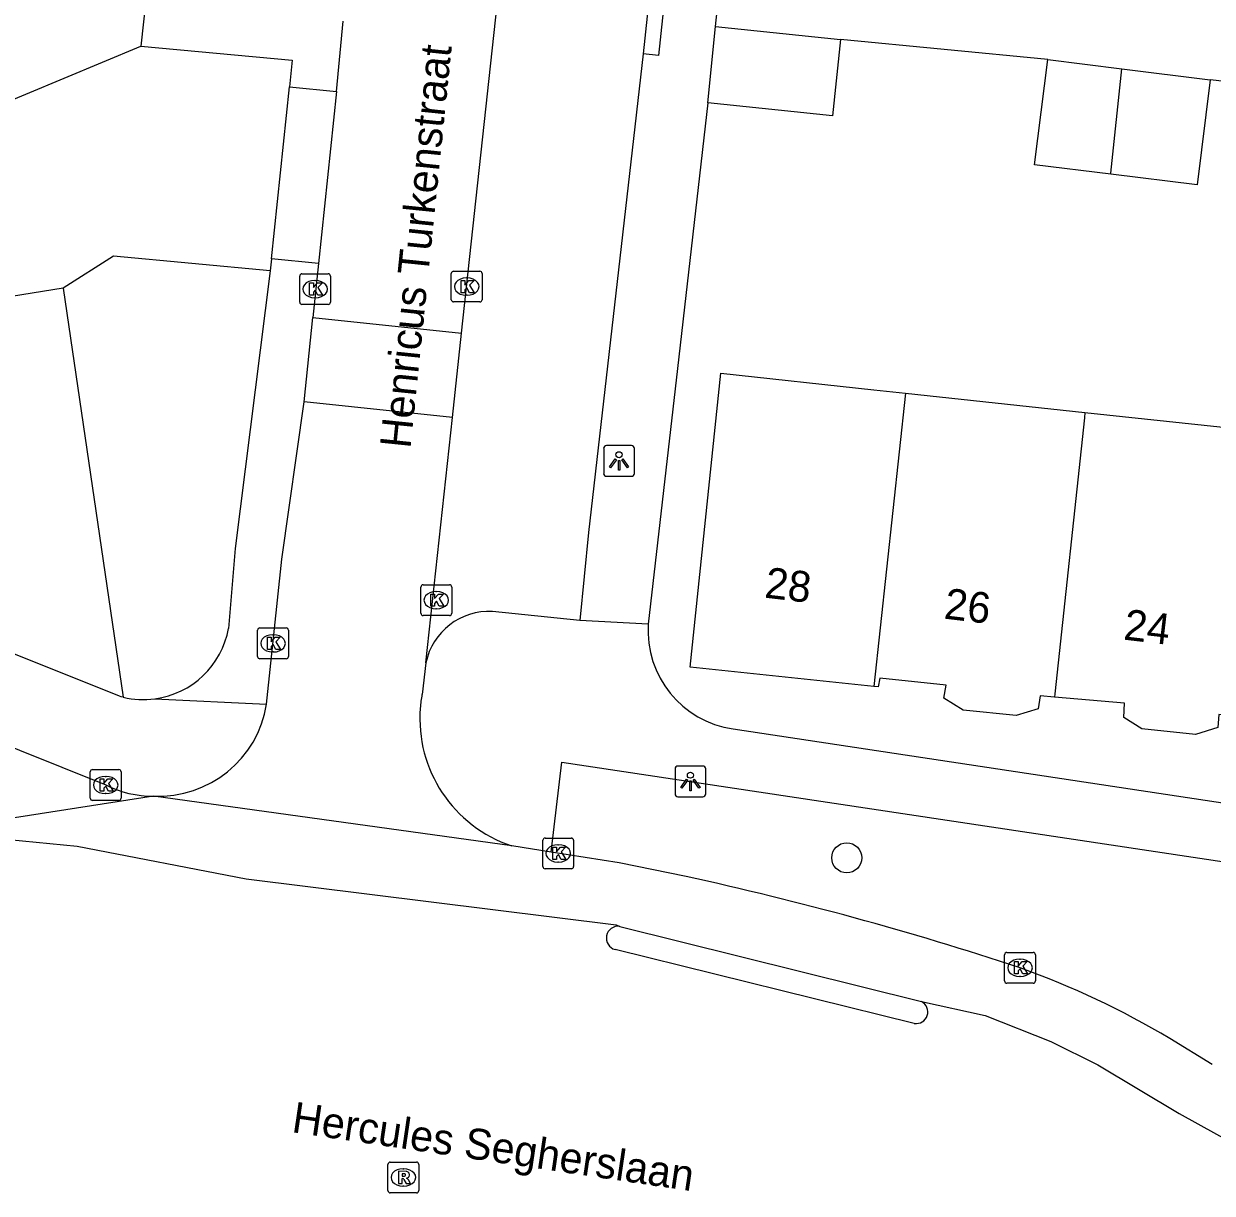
# Model space of a CAD drawing. Extents: x 163010 to 163853, y 382793 to 383982.
# Drawn here: x 163230.64 to 163269.25, y 383261.31 to 383299.32 of the extents above; entities that cross this region are included whole.
import ezdxf

# ---------------------------------------------------------------- set-up
doc = ezdxf.new("R2010")
doc.units = 0
for name, color, linetype in [('IMGEO_Boom', 7, 'Continuous'), ('IMGEO_Fietspad_gesloten', 7, 'Continuous'), ('IMGEO_Kolk', 7, 'Continuous'), ('IMGEO_Lichtpunt', 7, 'Continuous'), ('IMGEO_Muur', 7, 'Continuous'), ('IMGEO_Openbare_ruimte_label', 7, 'Continuous'), ('IMGEO_Pand', 7, 'Continuous'), ('IMGEO_Pand_nummerreeks', 7, 'Continuous'), ('IMGEO_Parkeervlak_halfverhard', 7, 'Continuous'), ('IMGEO_Rijbaan_lokaal_gesloten', 7, 'Continuous'), ('IMGEO_Rijbaan_lokaal_open', 7, 'Continuous'), ('IMGEO_Rioolput', 7, 'Continuous'), ('IMGEO_Voetpad_open', 7, 'Continuous')]:
    doc.layers.add(name, color=color, linetype=linetype)

msp = doc.modelspace()

# ---------------------------------------------------------------- linework, layer by layer
at = {"layer": 'IMGEO_Boom'}
msp.add_circle((163257.377, 383272.212), 0.489, dxfattribs=at)
at = {"layer": 'IMGEO_Fietspad_gesloten'}
msp.add_lwpolyline([(163205.198, 383285.869), (163233.301, 383274.579)], dxfattribs=at)
msp.add_arc((163234.835, 383277.629), 3.414, 243.2972, 270.3368, dxfattribs=at)
at = {"layer": 'IMGEO_Kolk'}
for p, q in [((163239.603, 383290.267), (163239.603, 383291.119)), ((163239.678, 383291.193), (163240.53, 383291.193)), ((163240.091, 383290.973), (163240.116, 383290.973)), ((163240.604, 383291.119), (163240.604, 383290.267)), ((163244.529, 383290.349), (163244.529, 383291.201)), ((163244.604, 383291.275), (163245.456, 383291.275)), ((163245.017, 383291.055), (163245.042, 383291.055)), ((163245.53, 383291.201), (163245.53, 383290.349)), ((163240.53, 383290.193), (163239.678, 383290.193)), ((163240.114, 383290.413), (163240.089, 383290.413)), ((163245.456, 383290.275), (163244.604, 383290.275)), ((163245.04, 383290.495), (163245.015, 383290.495)), ((163243.54, 383280.159), (163243.54, 383281.011)), ((163243.615, 383281.085), (163244.467, 383281.085)), ((163244.541, 383281.011), (163244.541, 383280.159)), ((163244.028, 383280.865), (163244.053, 383280.865)), ((163244.051, 383280.305), (163244.026, 383280.305)), ((163244.467, 383280.085), (163243.615, 383280.085)), ((163238.236, 383278.755), (163238.236, 383279.607)), ((163238.311, 383279.681), (163239.163, 383279.681)), ((163238.724, 383279.461), (163238.749, 383279.461)), ((163239.237, 383279.607), (163239.237, 383278.755)), ((163239.163, 383278.681), (163238.311, 383278.681)), ((163238.747, 383278.901), (163238.722, 383278.901)), ((163232.8, 383274.153), (163232.8, 383275.005)), ((163232.875, 383275.079), (163233.727, 383275.079)), ((163233.288, 383274.859), (163233.313, 383274.859)), ((163233.801, 383275.005), (163233.801, 383274.153)), ((163233.727, 383274.079), (163232.875, 383274.079)), ((163233.311, 383274.299), (163233.286, 383274.299)), ((163247.577, 383272.856), (163248.429, 383272.856)), ((163247.502, 383271.93), (163247.502, 383272.782)), ((163247.99, 383272.636), (163248.015, 383272.636)), ((163248.503, 383272.782), (163248.503, 383271.93)), ((163248.013, 383272.076), (163247.988, 383272.076)), ((163248.429, 383271.856), (163247.577, 383271.856)), ((163262.504, 383268.212), (163262.504, 383269.064)), ((163262.579, 383269.138), (163263.431, 383269.138)), ((163263.505, 383269.064), (163263.505, 383268.212)), ((163262.992, 383268.918), (163263.017, 383268.918)), ((163263.015, 383268.358), (163262.99, 383268.358)), ((163263.431, 383268.138), (163262.579, 383268.138))]:
    msp.add_line(p, q, dxfattribs=at)
for points in [[(163239.603, 383290.267), (163239.603, 383291.119)], [(163239.678, 383291.193), (163240.53, 383291.193)], [(163240.604, 383291.119), (163240.604, 383290.267)], [(163244.529, 383290.349), (163244.529, 383291.201)], [(163244.604, 383291.275), (163245.456, 383291.275)], [(163244.85, 383290.975), (163244.973, 383290.975), (163244.973, 383290.824), (163245.103, 383290.975), (163245.267, 383290.975), (163245.121, 383290.824), (163245.274, 383290.575), (163245.122, 383290.575), (163245.037, 383290.739), (163244.973, 383290.672), (163244.973, 383290.575), (163244.85, 383290.575), (163244.85, 383290.975)], [(163245.53, 383291.201), (163245.53, 383290.349)], [(163239.924, 383290.893), (163240.047, 383290.893), (163240.047, 383290.742), (163240.177, 383290.893), (163240.341, 383290.893), (163240.195, 383290.742), (163240.348, 383290.493), (163240.196, 383290.493), (163240.111, 383290.657), (163240.047, 383290.59), (163240.047, 383290.493), (163239.924, 383290.493), (163239.924, 383290.893)], [(163240.53, 383290.193), (163239.678, 383290.193)], [(163245.456, 383290.275), (163244.604, 383290.275)], [(163243.54, 383280.159), (163243.54, 383281.011)], [(163243.615, 383281.085), (163244.467, 383281.085)], [(163244.541, 383281.011), (163244.541, 383280.159)], [(163243.861, 383280.785), (163243.984, 383280.785), (163243.984, 383280.634), (163244.114, 383280.785), (163244.278, 383280.785), (163244.132, 383280.634), (163244.285, 383280.385), (163244.133, 383280.385), (163244.048, 383280.549), (163243.984, 383280.482), (163243.984, 383280.385), (163243.861, 383280.385), (163243.861, 383280.785)], [(163244.467, 383280.085), (163243.615, 383280.085)], [(163238.236, 383278.755), (163238.236, 383279.607)], [(163238.311, 383279.681), (163239.163, 383279.681)], [(163238.557, 383279.381), (163238.68, 383279.381), (163238.68, 383279.23), (163238.81, 383279.381), (163238.974, 383279.381), (163238.828, 383279.23), (163238.981, 383278.981), (163238.829, 383278.981), (163238.744, 383279.145), (163238.68, 383279.078), (163238.68, 383278.981), (163238.557, 383278.981), (163238.557, 383279.381)], [(163239.237, 383279.607), (163239.237, 383278.755)], [(163239.163, 383278.681), (163238.311, 383278.681)], [(163232.8, 383274.153), (163232.8, 383275.005)], [(163232.875, 383275.079), (163233.727, 383275.079)], [(163233.121, 383274.779), (163233.244, 383274.779), (163233.244, 383274.628), (163233.374, 383274.779), (163233.538, 383274.779), (163233.392, 383274.628), (163233.545, 383274.379), (163233.393, 383274.379), (163233.308, 383274.543), (163233.244, 383274.476), (163233.244, 383274.379), (163233.121, 383274.379), (163233.121, 383274.779)], [(163233.801, 383275.005), (163233.801, 383274.153)], [(163233.727, 383274.079), (163232.875, 383274.079)], [(163247.577, 383272.856), (163248.429, 383272.856)], [(163247.502, 383271.93), (163247.502, 383272.782)], [(163247.823, 383272.556), (163247.946, 383272.556), (163247.946, 383272.405), (163248.076, 383272.556), (163248.24, 383272.556), (163248.094, 383272.405), (163248.247, 383272.156), (163248.095, 383272.156), (163248.01, 383272.32), (163247.946, 383272.253), (163247.946, 383272.156), (163247.823, 383272.156), (163247.823, 383272.556)], [(163248.503, 383272.782), (163248.503, 383271.93)], [(163248.429, 383271.856), (163247.577, 383271.856)], [(163262.504, 383268.212), (163262.504, 383269.064)], [(163262.579, 383269.138), (163263.431, 383269.138)], [(163263.505, 383269.064), (163263.505, 383268.212)], [(163262.825, 383268.838), (163262.948, 383268.838), (163262.948, 383268.687), (163263.078, 383268.838), (163263.242, 383268.838), (163263.096, 383268.687), (163263.249, 383268.438), (163263.097, 383268.438), (163263.012, 383268.602), (163262.948, 383268.535), (163262.948, 383268.438), (163262.825, 383268.438), (163262.825, 383268.838)], [(163263.431, 383268.138), (163262.579, 383268.138)]]:
    msp.add_lwpolyline(points, dxfattribs=at)
for centre, start, end in [((163239.68, 383291.117), 91.552, 178.448), ((163239.68, 383291.117), 91.552, 178.448), ((163240.528, 383291.117), 1.552, 88.448), ((163240.528, 383291.117), 1.552, 88.448), ((163244.606, 383291.199), 91.552, 178.448), ((163244.606, 383291.199), 91.552, 178.448), ((163245.454, 383291.199), 1.552, 88.448), ((163245.454, 383291.199), 1.552, 88.448), ((163239.68, 383290.269), 181.552, 268.448), ((163239.68, 383290.269), 181.552, 268.448), ((163240.528, 383290.269), 271.552, 358.448), ((163240.528, 383290.269), 271.552, 358.448), ((163244.606, 383290.351), 181.552, 268.448), ((163244.606, 383290.351), 181.552, 268.448), ((163245.454, 383290.351), 271.552, 358.448), ((163245.454, 383290.351), 271.552, 358.448), ((163243.617, 383281.009), 91.552, 178.448), ((163243.617, 383281.009), 91.552, 178.448), ((163244.465, 383281.009), 1.552, 88.448), ((163244.465, 383281.009), 1.552, 88.448), ((163243.617, 383280.161), 181.552, 268.448), ((163243.617, 383280.161), 181.552, 268.448), ((163244.465, 383280.161), 271.552, 358.448), ((163244.465, 383280.161), 271.552, 358.448), ((163238.313, 383279.605), 91.552, 178.448), ((163238.313, 383279.605), 91.552, 178.448), ((163239.161, 383279.605), 1.552, 88.448), ((163239.161, 383279.605), 1.552, 88.448), ((163238.313, 383278.757), 181.552, 268.448), ((163238.313, 383278.757), 181.552, 268.448), ((163239.161, 383278.757), 271.552, 358.448), ((163239.161, 383278.757), 271.552, 358.448), ((163232.877, 383275.003), 91.552, 178.448), ((163232.877, 383275.003), 91.552, 178.448), ((163233.725, 383275.003), 1.552, 88.448), ((163233.725, 383275.003), 1.552, 88.448), ((163232.877, 383274.155), 181.552, 268.448), ((163232.877, 383274.155), 181.552, 268.448), ((163233.725, 383274.155), 271.552, 358.448), ((163233.725, 383274.155), 271.552, 358.448), ((163247.579, 383272.78), 91.552, 178.448), ((163247.579, 383272.78), 91.552, 178.448), ((163248.427, 383272.78), 1.552, 88.448), ((163248.427, 383272.78), 1.552, 88.448), ((163247.579, 383271.932), 181.552, 268.448), ((163247.579, 383271.932), 181.552, 268.448), ((163248.427, 383271.932), 271.552, 358.448), ((163248.427, 383271.932), 271.552, 358.448), ((163262.581, 383269.062), 91.552, 178.448), ((163262.581, 383269.062), 91.552, 178.448), ((163263.429, 383269.062), 1.552, 88.448), ((163263.429, 383269.062), 1.552, 88.448), ((163262.581, 383268.214), 181.552, 268.448), ((163262.581, 383268.214), 181.552, 268.448), ((163263.429, 383268.214), 271.552, 358.448), ((163263.429, 383268.214), 271.552, 358.448)]:
    msp.add_arc(centre, 0.0765, start, end, dxfattribs=at)
for centre, major_axis, ratio, start_param, end_param in [((163240.09, 383290.693), (-0.387, 0.002), 0.722429, 4.712389, 7.853982), ((163240.115, 383290.693), (-0.39, 0.002), 0.717154, 1.570796, 4.712389), ((163245.016, 383290.775), (-0.387, 0.002), 0.722429, 4.712389, 7.853982), ((163245.041, 383290.775), (-0.39, 0.002), 0.717154, 1.570796, 4.712389), ((163244.027, 383280.585), (-0.387, 0.002), 0.722429, 4.712389, 7.853982), ((163244.052, 383280.585), (-0.39, 0.002), 0.717154, 1.570796, 4.712389), ((163238.723, 383279.181), (-0.387, 0.002), 0.722429, 4.712389, 7.853982), ((163238.748, 383279.181), (-0.39, 0.002), 0.717154, 1.570796, 4.712389), ((163233.287, 383274.579), (-0.387, 0.002), 0.722429, 4.712389, 7.853982), ((163233.312, 383274.579), (-0.39, 0.002), 0.717154, 1.570796, 4.712389), ((163247.989, 383272.356), (-0.387, 0.002), 0.722429, 4.712389, 7.853982), ((163248.014, 383272.356), (-0.39, 0.002), 0.717154, 1.570796, 4.712389), ((163262.991, 383268.638), (-0.387, 0.002), 0.722429, 4.712389, 7.853982), ((163263.016, 383268.638), (-0.39, 0.002), 0.717154, 1.570796, 4.712389)]:
    msp.add_ellipse(centre, major_axis=major_axis, ratio=ratio, start_param=start_param, end_param=end_param, dxfattribs=at)
at = {"layer": 'IMGEO_Lichtpunt'}
for p, q in [((163250.381, 383285.608), (163249.573, 383285.608)), ((163250.381, 383285.608), (163249.573, 383285.608)), ((163249.479, 383285.513), (163249.479, 383284.706)), ((163249.479, 383285.513), (163249.479, 383284.706)), ((163250.475, 383284.706), (163250.475, 383285.513)), ((163250.475, 383284.706), (163250.475, 383285.513)), ((163249.573, 383284.612), (163250.381, 383284.612)), ((163249.573, 383284.612), (163250.381, 383284.612)), ((163252.7, 383275.195), (163251.892, 383275.195)), ((163252.7, 383275.195), (163251.892, 383275.195)), ((163251.798, 383275.1), (163251.798, 383274.293)), ((163251.798, 383275.1), (163251.798, 383274.293)), ((163252.794, 383274.293), (163252.794, 383275.1)), ((163252.794, 383274.293), (163252.794, 383275.1)), ((163251.892, 383274.199), (163252.7, 383274.199)), ((163251.892, 383274.199), (163252.7, 383274.199))]:
    msp.add_line(p, q, dxfattribs=at)
for points in [[(163249.853, 383285.177), (163249.892, 383285.149), (163249.704, 383284.887), (163249.666, 383284.914), (163249.853, 383285.177)], [(163250.065, 383285.149), (163250.103, 383285.176), (163250.29, 383284.914), (163250.251, 383284.886), (163250.065, 383285.149)], [(163249.955, 383285.129), (163250.002, 383285.129), (163250.002, 383284.807), (163249.955, 383284.807), (163249.955, 383285.129)], [(163252.172, 383274.764), (163252.211, 383274.736), (163252.023, 383274.474), (163251.985, 383274.501), (163252.172, 383274.764)], [(163252.384, 383274.736), (163252.422, 383274.763), (163252.609, 383274.501), (163252.57, 383274.473), (163252.384, 383274.736)], [(163252.274, 383274.716), (163252.321, 383274.716), (163252.321, 383274.394), (163252.274, 383274.394), (163252.274, 383274.716)]]:
    msp.add_lwpolyline(points, dxfattribs=at)
for centre in [(163249.978, 383285.311), (163252.297, 383274.898)]:
    msp.add_circle(centre, 0.0994, dxfattribs=at)
for centre, start, end in [((163249.573, 383285.513), 90, 180), ((163249.573, 383285.513), 90, 180), ((163250.381, 383285.513), 0, 90), ((163250.381, 383285.513), 0, 90), ((163249.573, 383284.706), 180, 270), ((163249.573, 383284.706), 180, 270), ((163250.381, 383284.706), 270, 0), ((163250.381, 383284.706), 270, 360), ((163251.892, 383275.1), 90, 180), ((163251.892, 383275.1), 90, 180), ((163252.7, 383275.1), 0, 90), ((163252.7, 383275.1), 0, 90), ((163251.892, 383274.293), 180, 270), ((163251.892, 383274.293), 180, 270), ((163252.7, 383274.293), 270, 0), ((163252.7, 383274.293), 270, 360)]:
    msp.add_arc(centre, 0.0946, start, end, dxfattribs=at)
at = {"layer": 'IMGEO_Muur'}
msp.add_lwpolyline([(163252.865, 383296.742), (163251.877, 383288.108)], dxfattribs=at)
at = {"layer": 'IMGEO_Pand'}
for points in [[(163252.865, 383296.742), (163253.107, 383299.229)], [(163253.107, 383299.229), (163257.172, 383298.81)], [(163257.172, 383298.81), (163256.916, 383296.324), (163252.865, 383296.742)], [(163265.954, 383294.425), (163263.478, 383294.733), (163263.903, 383298.15)], [(163263.903, 383298.15), (163266.312, 383297.851)], [(163265.954, 383294.425), (163265.958, 383294.462), (163266.312, 383297.851)], [(163266.312, 383297.851), (163269.186, 383297.494)], [(163269.186, 383297.494), (163268.761, 383294.077), (163265.954, 383294.425)], [(163258.26, 383277.78), (163252.289, 383278.413), (163253.282, 383287.957), (163258.254, 383287.423), (163259.289, 383287.312)], [(163259.289, 383287.312), (163258.26, 383277.78)], [(163259.289, 383287.312), (163265.114, 383286.687)], [(163265.114, 383286.687), (163265.095, 383286.513), (163264.134, 383277.546), (163264.123, 383277.438)], [(163265.114, 383286.687), (163270.928, 383286.063)], [(163264.123, 383277.438), (163263.654, 383277.48), (163263.593, 383277.053), (163262.879, 383276.832), (163261.158, 383277.015), (163260.529, 383277.403), (163260.603, 383277.822), (163258.447, 383278.045), (163258.392, 383277.766), (163258.26, 383277.78)], [(163269.936, 383276.828), (163269.466, 383276.875), (163269.433, 383276.447), (163268.703, 383276.217), (163266.967, 383276.401), (163266.374, 383276.777), (163266.404, 383277.233), (163264.123, 383277.438)]]:
    msp.add_lwpolyline(points, dxfattribs=at)
at = {"layer": 'IMGEO_Parkeervlak_halfverhard'}
msp.add_lwpolyline([(163231.919, 383290.725), (163233.87, 383277.431)], dxfattribs=at)
at = {"layer": 'IMGEO_Rijbaan_lokaal_gesloten'}
for points in [[(163234.855, 383274.215), (163227.474, 383273.065)], [(163246.49, 383272.603), (163234.855, 383274.215)], [(163227.474, 383273.065), (163232.372, 383272.587), (163237.866, 383271.533), (163249.883, 383270.032), (163250, 383269.985)], [(163247.775, 383272.392), (163246.49, 383272.603)], [(163252.16, 383271.602), (163249.978, 383272.047), (163247.775, 383272.392)], [(163250, 383269.985), (163259.805, 383267.54)], [(163259.571, 383266.832), (163249.851, 383269.234)], [(163259.805, 383267.54), (163261.871, 383267.087), (163264.002, 383266.241), (163265.531, 383265.482), (163268.17, 383263.899), (163269.993, 383262.898), (163271.849, 383261.958), (163273.697, 383261.198), (163275.426, 383260.58), (163277.327, 383260.004), (163279.243, 383259.481), (163281.431, 383259.01), (163285.184, 383258.317)], [(163269.249, 383265.496), (163267.87, 383266.342)]]:
    msp.add_lwpolyline(points, dxfattribs=at)
for centre, radius, start, end in [((163229.29, 383166.6), 107.464, 71.71556, 77.71252), ((163249.952, 383269.604), 0.384, 82.8809, 254.6753), ((163253.625, 383242.461), 27.807, 59.1844, 70.2864), ((163259.634, 383267.204), 0.377, 260.3725, 63.0492)]:
    msp.add_arc(centre, radius, start, end, dxfattribs=at)
at = {"layer": 'IMGEO_Rijbaan_lokaal_open'}
for points in [[(163244.865, 383289.257), (163248.973, 383327.162)], [(163253.107, 383299.229), (163253.755, 383305.207)], [(163240.794, 383297.11), (163241.011, 383299.403)], [(163263.903, 383298.15), (163257.172, 383298.81)], [(163229.454, 383296.513), (163234.446, 383298.587)], [(163234.446, 383298.587), (163239.357, 383298.129), (163239.267, 383297.262)], [(163238.685, 383291.68), (163239.267, 383297.262)], [(163275.298, 383296.803), (163269.186, 383297.494)], [(163240.794, 383297.11), (163240.213, 383291.525)], [(163238.641, 383291.287), (163233.555, 383291.767), (163231.919, 383290.725)], [(163238.685, 383291.68), (163238.641, 383291.287)], [(163240.213, 383291.525), (163240.03, 383289.77)], [(163231.919, 383290.725), (163210.358, 383287.248)], [(163239.746, 383287.035), (163240.03, 383289.77)], [(163240.03, 383289.77), (163244.865, 383289.257)], [(163244.569, 383286.522), (163244.865, 383289.257)], [(163238.53, 383277.207), (163239.024, 383281.915), (163239.746, 383287.035)], [(163244.569, 383286.522), (163239.746, 383287.035)], [(163243.705, 383278.549), (163244.569, 383286.522)], [(163243.705, 383278.549), (163243.577, 383277.52)]]:
    msp.add_lwpolyline(points, dxfattribs=at)
for centre, radius, start, end in [((163247.956, 383276.731), 4.45, 169.7814, 175.5221), ((163235.013, 383277.774), 3.562, 267.4526, 350.8489), ((163247.867, 383276.74), 4.36, 175.55, 251.5934)]:
    msp.add_arc(centre, radius, start, end, dxfattribs=at)
at = {"layer": 'IMGEO_Rioolput'}
for p, q in [((163242.471, 383261.399), (163242.471, 383262.251)), ((163242.546, 383262.325), (163243.398, 383262.325)), ((163242.959, 383262.105), (163242.984, 383262.105)), ((163243.472, 383262.251), (163243.472, 383261.399)), ((163243.398, 383261.325), (163242.546, 383261.325)), ((163242.982, 383261.545), (163242.957, 383261.545))]:
    msp.add_line(p, q, dxfattribs=at)
for points in [[(163242.471, 383261.399), (163242.471, 383262.251)], [(163242.546, 383262.325), (163243.398, 383262.325)], [(163243.06, 383262.023), (163242.808, 383262.025), (163242.808, 383261.625)], [(163243.472, 383262.251), (163243.472, 383261.399)], [(163242.808, 383261.625), (163242.932, 383261.625), (163242.932, 383261.787), (163242.943, 383261.787)], [(163242.986, 383261.944), (163242.932, 383261.944), (163242.932, 383261.863)], [(163242.932, 383261.863), (163242.984, 383261.863)], [(163242.99, 383261.758), (163243.061, 383261.625), (163243.201, 383261.625), (163243.136, 383261.751)], [(163243.398, 383261.325), (163242.546, 383261.325)]]:
    msp.add_lwpolyline(points, dxfattribs=at)
for centre, radius, start, end in [((163242.548, 383262.249), 0.0765, 91.552, 178.448), ((163242.548, 383262.249), 0.0765, 91.552, 178.448), ((163243.059, 383261.913), 0.109, 350.3612, 89.416), ((163243.396, 383262.249), 0.0765, 1.552, 88.448), ((163243.396, 383262.249), 0.0765, 1.552, 88.448), ((163242.942, 383261.734), 0.0533, 26.0293, 88.6989), ((163242.968, 383262.052), 0.19, 274.7715, 282.9687), ((163242.992, 383261.848), 0.0964, 77.0061, 93.1865), ((163243.006, 383261.905), 0.0378, 276.6634, 79.6772), ((163243.057, 383261.913), 0.112, 277.5842, 350.9817), ((163243.041, 383261.698), 0.108, 29.5134, 73.7905), ((163242.548, 383261.401), 0.0765, 181.552, 268.448), ((163242.548, 383261.401), 0.0765, 181.552, 268.448), ((163243.396, 383261.401), 0.0765, 271.552, 358.448), ((163243.396, 383261.401), 0.0765, 271.552, 358.448)]:
    msp.add_arc(centre, radius, start, end, dxfattribs=at)
for centre, major_axis, ratio, start_param, end_param in [((163242.958, 383261.825), (-0.387, 0.002), 0.722429, 4.712389, 7.853982), ((163242.983, 383261.825), (-0.39, 0.002), 0.717154, 1.570796, 4.712389)]:
    msp.add_ellipse(centre, major_axis=major_axis, ratio=ratio, start_param=start_param, end_param=end_param, dxfattribs=at)
at = {"layer": 'IMGEO_Voetpad_open'}
for points in [[(163242.848, 383331.369), (163242.371, 383326.785), (163237.587, 383327.254), (163234.446, 383298.587)], [(163251.606, 383306.307), (163252.103, 383306.255), (163251.257, 383298.289), (163250.76, 383298.341)], [(163251.606, 383306.307), (163250.76, 383298.341)], [(163250.76, 383298.341), (163248.986, 383282.785), (163248.704, 383279.92)], [(163239.267, 383297.262), (163240.794, 383297.11)], [(163252.865, 383296.742), (163251.877, 383288.108), (163250.926, 383279.802)], [(163240.213, 383291.525), (163238.685, 383291.68)], [(163238.641, 383291.287), (163237.503, 383282.269), (163237.293, 383279.669)], [(163233.87, 383277.431), (163233.807, 383277.447), (163233.745, 383277.464), (163210.431, 383286.806)], [(163248.704, 383279.92), (163245.869, 383280.213)], [(163250.926, 383279.802), (163248.704, 383279.92)], [(163234.896, 383277.379), (163238.53, 383277.207)], [(163253.685, 383276.401), (163334.658, 383264.168)], [(163247.775, 383272.392), (163248.12, 383275.325), (163255.531, 383274.209), (163276.404, 383271.065), (163275.071, 383262.681)]]:
    msp.add_lwpolyline(points, dxfattribs=at)
for centre, radius, start, end in [((163245.745, 383278.135), 2.082, 86.5933, 168.5234), ((163254.152, 383279.6), 3.233, 176.4136, 261.6866), ((163234.522, 383280.17), 2.815, 277.6251, 349.7593), ((163234.524, 383280.179), 2.825, 256.6223, 277.575)]:
    msp.add_arc(centre, radius, start, end, dxfattribs=at)

# ---------------------------------------------------------------- texts
at = {"layer": 'IMGEO_Openbare_ruimte_label'}
for s, rotation, p in [('Henricus Turkenstraat', 84.1469, (163243.201, 383285.492)), ('Hercules Segherslaan', 351.6024, (163239.315, 383263.302))]:
    msp.add_text(s, height=1, rotation=rotation, dxfattribs=at).set_placement(p)
at = {"layer": 'IMGEO_Pand_nummerreeks'}
for s, p in [('28', (163254.68, 383280.67)), ('26', (163260.509, 383279.988)), ('24', (163266.342, 383279.306))]:
    msp.add_text(s, height=1, rotation=353.3284, dxfattribs=at).set_placement(p)

doc.saveas('drawing.dxf')
